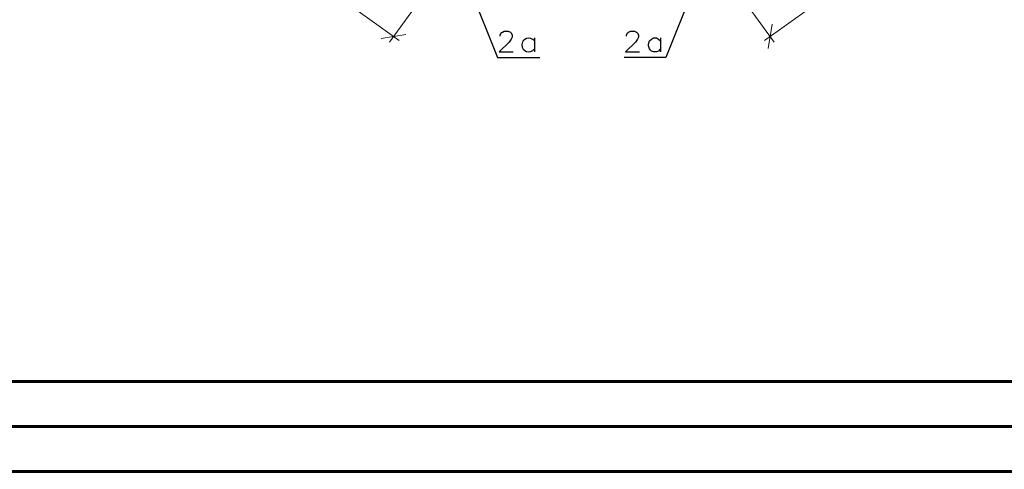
# Model space of a CAD drawing. Header units: millimetres. Extents: x 2063114 to 14983986, y -126020516 to 213791.
# Tile 264 of 656: x 2348033 to 2358988, y -1201478 to -1196480. Entities that reach past the tile are written whole.
import ezdxf

# ---------------------------------------------------------------- set-up
doc = ezdxf.new("R2010")
doc.units = ezdxf.units.MM
doc.layers.add('_print', color=6, linetype='Continuous', lineweight=60, plot=False)
doc.layers.add('PDF2_Geometry', color=7, linetype='Continuous')

# ---------------------------------------------------------------- blocks, each defined once
blk = doc.blocks.new('*U1590')
at = {"color": 0, "ltscale": 25}
blk.add_lwpolyline([(-59400, 42000), (0, 42000), (0, 0), (-59400, 0)], close=True, dxfattribs=at)
at = {"color": 0, "lineweight": 60, "ltscale": 25}
blk.add_lwpolyline([(-57400, 41500), (-500, 41500), (-500, 500), (-57400, 500)], close=True, dxfattribs=at)

msp = doc.modelspace()

# ---------------------------------------------------------------- linework, layer by layer
at = {"layer": '_print', "ltscale": 100}
for points in [[(2379792.08613, -1201001.43901), (2320392.08613, -1201001.43901), (2320392.08613, -1159001.43901), (2379792.08613, -1159001.43901)], [(2379792.08613, -1243001.43901), (2320392.08613, -1243001.43901), (2320392.08613, -1201001.43901), (2379792.08613, -1201001.43901)]]:
    msp.add_lwpolyline(points, close=True, dxfattribs=at)
at = {"layer": 'PDF2_Geometry', "linetype": 'ByBlock', "lineweight": 25}
for points in [[(2352739.3978, -1195371.50131), (2352749.27835, -1195397.92283), (2353350.42289, -1196900.64658), (2353819.37729, -1196900.64658)], [(2355837.33438, -1195371.50131), (2355824.10986, -1195397.92283), (2355223.02036, -1196900.64658), (2354757.34113, -1196900.64658)], [(2353380.09205, -1196662.85293), (2353380.09205, -1196649.64217), (2353390.04141, -1196626.52335), (2353403.26593, -1196616.61528), (2353423.04078, -1196606.70721), (2353469.27843, -1196606.70721), (2353492.3835, -1196616.61528), (2353502.33285, -1196626.52335), (2353512.22716, -1196649.64217), (2353512.22716, -1196672.761), (2353502.33285, -1196695.87983), (2353479.21403, -1196728.90672), (2353366.92258, -1196837.89548), (2353525.45168, -1196837.89548)], [(2353759.92888, -1196682.66907), (2353759.92888, -1196837.89548)], [(2354783.73512, -1196662.85293), (2354783.73512, -1196649.64217), (2354796.95964, -1196626.52335), (2354806.90899, -1196616.61528), (2354830.01406, -1196606.70721), (2354872.9215, -1196606.70721), (2354896.02657, -1196616.61528), (2354905.97592, -1196626.52335), (2354919.20044, -1196649.64217), (2354919.20044, -1196672.761), (2354905.97592, -1196695.87983), (2354886.14602, -1196728.90672), (2354773.84081, -1196837.89548), (2354929.09475, -1196837.89548)], [(2355163.57194, -1196804.86858), (2355140.45312, -1196827.98741), (2355117.33429, -1196837.89548), (2355084.33492, -1196837.89548), (2355064.49126, -1196827.98741), (2355051.2805, -1196818.07934), (2355041.38619, -1196804.86858), (2355028.16167, -1196771.84169), (2355028.16167, -1196752.02555), (2355041.38619, -1196715.69596), (2355064.49126, -1196695.87983), (2355084.33492, -1196682.66907), (2355117.33429, -1196682.66907), (2355140.45312, -1196695.87983), (2355163.57194, -1196715.69596)], [(2355163.57194, -1196682.66907), (2355163.57194, -1196837.89548)]]:
    msp.add_lwpolyline(points, dxfattribs=at)
at = {"layer": 'PDF2_Geometry', "linetype": 'ByBlock', "lineweight": 18}
for points in [[(2351497.60028, -1196164.14681), (2352257.20512, -1196712.39327)], [(2352603.98753, -1196098.09301), (2352148.20261, -1196728.90672)], [(2355972.73089, -1196098.09301), (2356428.52957, -1196728.90672)], [(2357079.11813, -1196164.14681), (2356319.51329, -1196712.39327)], [(2356405.41074, -1196530.74535), (2356362.46202, -1196801.56589)], [(2352055.74106, -1196689.27445), (2352329.89182, -1196643.03679)]]:
    msp.add_lwpolyline(points, dxfattribs=at)
at = {"layer": 'PDF2_Geometry', "linetype": 'ByBlock', "lineweight": 25}
msp.add_arc((2353697.1709, -1196760.28227), 76.98379, 35.391829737, 324.608170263, dxfattribs=at)

# ---------------------------------------------------------------- block references
for p in [(2379792.08613, -1201001.43901), (2379792.08613, -1243001.43901)]:
    msp.add_blockref('*U1590', p)

doc.saveas('drawing.dxf')
